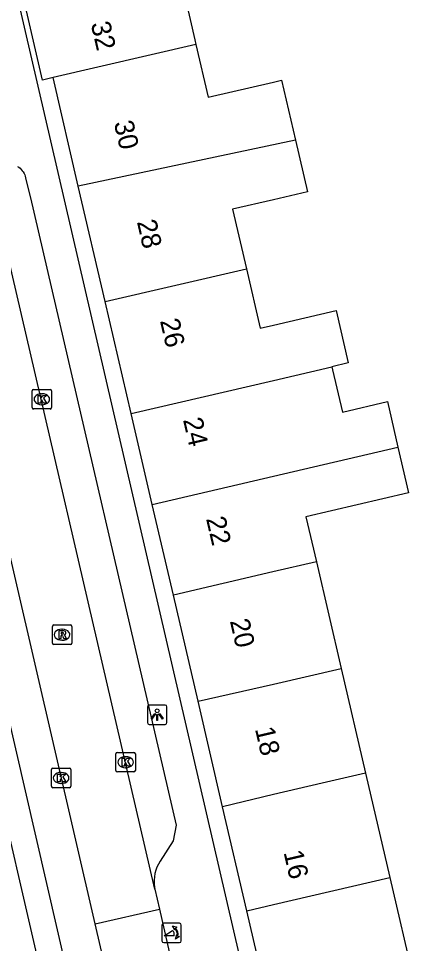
# Model space of a CAD drawing. Extents: x 160861 to 161308, y 384024 to 384878.
# Drawn here: x 160986.91 to 161007.03, y 384771.23 to 384818.67 of the extents above; entities that cross this region are included whole.
import ezdxf

# ---------------------------------------------------------------- set-up
doc = ezdxf.new("R2010")
doc.units = 0
for name, color, linetype in [('IMGEO_Kolk', 7, 'Continuous'), ('IMGEO_Lichtpunt', 7, 'Continuous'), ('IMGEO_Pand', 7, 'Continuous'), ('IMGEO_Pand_nummerreeks', 7, 'Continuous'), ('IMGEO_Poller', 7, 'Continuous'), ('IMGEO_Rijbaan_lokaal_open', 7, 'Continuous'), ('IMGEO_Rioolput', 7, 'Continuous'), ('IMGEO_Voetpad_open', 7, 'Continuous')]:
    doc.layers.add(name, color=color, linetype=linetype)

msp = doc.modelspace()

# ---------------------------------------------------------------- linework, layer by layer
at = {"layer": 'IMGEO_Kolk'}
for p, q in [((160987.604, 384798.716), (160987.604, 384799.568)), ((160987.679, 384799.642), (160988.531, 384799.642)), ((160988.092, 384799.422), (160988.117, 384799.422)), ((160988.605, 384799.568), (160988.605, 384798.716)), ((160988.115, 384798.862), (160988.09, 384798.862)), ((160988.531, 384798.642), (160987.679, 384798.642)), ((160991.906, 384780.099), (160991.906, 384780.951)), ((160991.981, 384781.025), (160992.833, 384781.025)), ((160992.394, 384780.805), (160992.419, 384780.805)), ((160992.907, 384780.951), (160992.907, 384780.099)), ((160988.595, 384779.293), (160988.595, 384780.145)), ((160988.67, 384780.219), (160989.522, 384780.219)), ((160989.083, 384779.999), (160989.108, 384779.999)), ((160989.596, 384780.145), (160989.596, 384779.293)), ((160992.833, 384780.025), (160991.981, 384780.025)), ((160992.417, 384780.245), (160992.392, 384780.245)), ((160989.106, 384779.439), (160989.081, 384779.439)), ((160989.522, 384779.219), (160988.67, 384779.219))]:
    msp.add_line(p, q, dxfattribs=at)
for points in [[(160987.604, 384798.716), (160987.604, 384799.568)], [(160987.679, 384799.642), (160988.531, 384799.642)], [(160987.925, 384799.342), (160988.048, 384799.342), (160988.048, 384799.191), (160988.178, 384799.342), (160988.342, 384799.342), (160988.196, 384799.191), (160988.349, 384798.942), (160988.197, 384798.942), (160988.112, 384799.106), (160988.048, 384799.039), (160988.048, 384798.942), (160987.925, 384798.942), (160987.925, 384799.342)], [(160988.605, 384799.568), (160988.605, 384798.716)], [(160988.531, 384798.642), (160987.679, 384798.642)], [(160991.906, 384780.099), (160991.906, 384780.951)], [(160991.981, 384781.025), (160992.833, 384781.025)], [(160992.907, 384780.951), (160992.907, 384780.099)], [(160992.227, 384780.725), (160992.35, 384780.725), (160992.35, 384780.574), (160992.48, 384780.725), (160992.644, 384780.725), (160992.498, 384780.574), (160992.651, 384780.325), (160992.499, 384780.325), (160992.414, 384780.489), (160992.35, 384780.422), (160992.35, 384780.325), (160992.227, 384780.325), (160992.227, 384780.725)], [(160988.595, 384779.293), (160988.595, 384780.145)], [(160988.67, 384780.219), (160989.522, 384780.219)], [(160988.916, 384779.919), (160989.039, 384779.919), (160989.039, 384779.768), (160989.169, 384779.919), (160989.333, 384779.919), (160989.187, 384779.768), (160989.34, 384779.519), (160989.188, 384779.519), (160989.103, 384779.683), (160989.039, 384779.616), (160989.039, 384779.519), (160988.916, 384779.519), (160988.916, 384779.919)], [(160989.596, 384780.145), (160989.596, 384779.293)], [(160992.833, 384780.025), (160991.981, 384780.025)], [(160989.522, 384779.219), (160988.67, 384779.219)]]:
    msp.add_lwpolyline(points, dxfattribs=at)
for centre, start, end in [((160987.681, 384799.566), 91.552, 178.448), ((160987.681, 384799.566), 91.552, 178.448), ((160988.529, 384799.566), 1.552, 88.448), ((160988.529, 384799.566), 1.552, 88.448), ((160987.681, 384798.718), 181.552, 268.448), ((160987.681, 384798.718), 181.552, 268.448), ((160988.529, 384798.718), 271.552, 358.448), ((160988.529, 384798.718), 271.552, 358.448), ((160991.983, 384780.949), 91.552, 178.448), ((160991.983, 384780.949), 91.552, 178.448), ((160992.831, 384780.949), 1.552, 88.448), ((160992.831, 384780.949), 1.552, 88.448), ((160988.672, 384780.143), 91.552, 178.448), ((160988.672, 384780.143), 91.552, 178.448), ((160989.52, 384780.143), 1.552, 88.448), ((160989.52, 384780.143), 1.552, 88.448), ((160991.983, 384780.101), 181.552, 268.448), ((160991.983, 384780.101), 181.552, 268.448), ((160992.831, 384780.101), 271.552, 358.448), ((160992.831, 384780.101), 271.552, 358.448), ((160988.672, 384779.295), 181.552, 268.448), ((160988.672, 384779.295), 181.552, 268.448), ((160989.52, 384779.295), 271.552, 358.448), ((160989.52, 384779.295), 271.552, 358.448)]:
    msp.add_arc(centre, 0.0765, start, end, dxfattribs=at)
for centre, major_axis, ratio, start_param, end_param in [((160988.091, 384799.142), (-0.387, 0.002), 0.722429, 4.712389, 7.853982), ((160988.116, 384799.142), (-0.39, 0.002), 0.717154, 1.570796, 4.712389), ((160992.393, 384780.525), (-0.387, 0.002), 0.722429, 4.712389, 7.853982), ((160992.418, 384780.525), (-0.39, 0.002), 0.717154, 1.570796, 4.712389), ((160989.082, 384779.719), (-0.387, 0.002), 0.722429, 4.712389, 7.853982), ((160989.107, 384779.719), (-0.39, 0.002), 0.717154, 1.570796, 4.712389)]:
    msp.add_ellipse(centre, major_axis=major_axis, ratio=ratio, start_param=start_param, end_param=end_param, dxfattribs=at)
at = {"layer": 'IMGEO_Lichtpunt'}
for p, q in [((160993.527, 384783.363), (160993.527, 384782.556)), ((160993.527, 384783.363), (160993.527, 384782.556)), ((160994.429, 384783.458), (160993.621, 384783.458)), ((160994.429, 384783.458), (160993.621, 384783.458)), ((160994.523, 384782.556), (160994.523, 384783.363)), ((160994.523, 384782.556), (160994.523, 384783.363)), ((160993.621, 384782.462), (160994.429, 384782.462)), ((160993.621, 384782.462), (160994.429, 384782.462))]:
    msp.add_line(p, q, dxfattribs=at)
for points in [[(160993.901, 384783.027), (160993.94, 384782.999), (160993.752, 384782.737), (160993.714, 384782.764), (160993.901, 384783.027)], [(160994.003, 384782.979), (160994.05, 384782.979), (160994.05, 384782.657), (160994.003, 384782.657), (160994.003, 384782.979)], [(160994.113, 384782.999), (160994.151, 384783.026), (160994.338, 384782.764), (160994.299, 384782.736), (160994.113, 384782.999)]]:
    msp.add_lwpolyline(points, dxfattribs=at)
msp.add_circle((160994.026, 384783.161), 0.0994, dxfattribs=at)
for centre, start, end in [((160993.621, 384783.363), 90, 180), ((160993.621, 384783.363), 90, 180), ((160994.429, 384783.363), 0, 90), ((160994.429, 384783.363), 0, 90), ((160993.621, 384782.556), 180, 270), ((160993.621, 384782.556), 180, 270), ((160994.429, 384782.556), 270, 0), ((160994.429, 384782.556), 270, 360)]:
    msp.add_arc(centre, 0.0946, start, end, dxfattribs=at)
at = {"layer": 'IMGEO_Pand'}
for points in [[(160995.041, 384822.287), (160997.186, 384822.785), (160997.73, 384820.446), (160995.421, 384819.909), (160995.962, 384817.57), (160996.014, 384817.345)], [(160988.679, 384815.639), (160988.146, 384815.515), (160987.005, 384820.42), (160987.528, 384820.542)], [(160996.014, 384817.345), (160988.679, 384815.639)], [(160996.014, 384817.345), (160996.645, 384814.632), (161000, 384815.413), (161000.403, 384815.507), (161001.117, 384812.438)], [(160989.977, 384810.064), (160988.679, 384815.639)], [(161001.117, 384812.438), (160989.977, 384810.064)], [(161001.117, 384812.438), (161001.735, 384809.782), (161000, 384809.378), (160997.897, 384808.889), (160998.608, 384805.836)], [(160991.353, 384804.148), (160989.977, 384810.064)], [(160991.353, 384804.148), (160998.608, 384805.836)], [(160998.608, 384805.836), (160999.318, 384802.784), (161000, 384802.943), (161003.205, 384803.689), (161003.83, 384801.002), (161002.99, 384800.807)], [(160992.689, 384798.41), (160991.353, 384804.148)], [(160992.689, 384798.41), (161000, 384800.111), (161002.99, 384800.807)], [(161002.99, 384800.807), (161003.024, 384800.659), (161003.53, 384798.486), (161005.842, 384799.024), (161006.385, 384796.689)], [(160993.774, 384793.749), (160992.689, 384798.41)], [(160993.774, 384793.749), (161000, 384795.203), (161006.385, 384796.689)], [(161006.385, 384796.689), (161006.931, 384794.344), (161001.66, 384793.118), (161002.198, 384790.806)], [(160994.856, 384789.098), (160993.774, 384793.749)], [(161002.198, 384790.806), (160999.964, 384790.286), (160994.856, 384789.098)], [(161002.198, 384790.806), (161003.474, 384785.328)], [(160996.122, 384783.661), (160994.856, 384789.098)], [(160996.122, 384783.661), (161000, 384784.52), (161003.474, 384785.328)], [(161003.474, 384785.328), (161004.722, 384779.967)], [(160997.384, 384778.235), (160996.122, 384783.661)], [(161004.722, 384779.967), (161002.486, 384779.447), (161000, 384778.869), (160997.384, 384778.235)], [(161004.722, 384779.967), (161005.971, 384774.607)], [(160998.626, 384772.9), (160997.384, 384778.235)], [(160998.626, 384772.9), (161000, 384773.219), (161005.971, 384774.607)], [(161005.971, 384774.607), (161007.219, 384769.247)], [(160999.874, 384767.539), (160998.626, 384772.9)]]:
    msp.add_lwpolyline(points, dxfattribs=at)
at = {"layer": 'IMGEO_Poller'}
for p, q in [((160995.167, 384772.27), (160994.359, 384772.27)), ((160995.167, 384772.27), (160994.359, 384772.27)), ((160994.265, 384772.175), (160994.265, 384771.368)), ((160994.265, 384772.175), (160994.265, 384771.368)), ((160995.261, 384771.368), (160995.261, 384772.175)), ((160995.261, 384771.368), (160995.261, 384772.175)), ((160994.359, 384771.273), (160995.167, 384771.273)), ((160994.359, 384771.273), (160995.167, 384771.273))]:
    msp.add_line(p, q, dxfattribs=at)
for points in [[(160994.9, 384771.626), (160994.387, 384771.626), (160994.817, 384771.901)], [(160994.944, 384771.999), (160994.932, 384771.926), (160994.807, 384772.131)], [(160994.807, 384772.131), (160995.038, 384772.065), (160994.967, 384772.033)], [(160994.96, 384771.454), (160995.026, 384771.685), (160995.056, 384771.617)], [(160995.092, 384771.59), (160995.164, 384771.579), (160994.96, 384771.454)]]:
    msp.add_lwpolyline(points, dxfattribs=at)
for centre, radius, start, end in [((160994.359, 384772.175), 0.0946, 90, 180), ((160994.359, 384772.175), 0.0946, 90, 180), ((160995.167, 384772.175), 0.0946, 0, 90), ((160995.167, 384772.175), 0.0946, 0, 90), ((160994.572, 384771.676), 0.332, 351.3247, 42.4854), ((160994.586, 384771.686), 0.476, 351.7527, 41.1691), ((160994.586, 384771.686), 0.516, 349.3569, 42.2912), ((160994.359, 384771.368), 0.0946, 180, 270), ((160994.359, 384771.368), 0.0946, 180, 270), ((160995.167, 384771.368), 0.0946, 270, 0), ((160995.167, 384771.368), 0.0946, 270, 0)]:
    msp.add_arc(centre, radius, start, end, dxfattribs=at)
at = {"layer": 'IMGEO_Rijbaan_lokaal_open'}
for points in [[(160993.911, 384774.013), (160984.845, 384813.002)], [(160990.844, 384772.229), (160981.582, 384812.198)], [(160993.911, 384774.013), (160994.14, 384772.992)], [(160990.844, 384772.229), (160994.14, 384772.992)], [(160994.14, 384772.992), (160994.718, 384770.416)], [(160991.44, 384769.657), (160990.844, 384772.229)]]:
    msp.add_lwpolyline(points, dxfattribs=at)
at = {"layer": 'IMGEO_Rioolput'}
for p, q in [((160988.645, 384786.638), (160988.645, 384787.49)), ((160988.72, 384787.564), (160989.572, 384787.564)), ((160989.646, 384787.49), (160989.646, 384786.638)), ((160989.133, 384787.344), (160989.158, 384787.344)), ((160989.572, 384786.564), (160988.72, 384786.564)), ((160989.156, 384786.784), (160989.131, 384786.784))]:
    msp.add_line(p, q, dxfattribs=at)
for points in [[(160988.645, 384786.638), (160988.645, 384787.49)], [(160988.72, 384787.564), (160989.572, 384787.564)], [(160989.646, 384787.49), (160989.646, 384786.638)], [(160989.234, 384787.262), (160988.982, 384787.264), (160988.982, 384786.864)], [(160988.982, 384786.864), (160989.106, 384786.864), (160989.106, 384787.026), (160989.117, 384787.026)], [(160989.16, 384787.183), (160989.106, 384787.183), (160989.106, 384787.102)], [(160989.106, 384787.102), (160989.158, 384787.102)], [(160989.164, 384786.997), (160989.235, 384786.864), (160989.375, 384786.864), (160989.31, 384786.99)], [(160989.572, 384786.564), (160988.72, 384786.564)]]:
    msp.add_lwpolyline(points, dxfattribs=at)
for centre, radius, start, end in [((160988.722, 384787.488), 0.0765, 91.552, 178.448), ((160988.722, 384787.488), 0.0765, 91.552, 178.448), ((160989.57, 384787.488), 0.0765, 1.552, 88.448), ((160989.57, 384787.488), 0.0765, 1.552, 88.448), ((160989.116, 384786.973), 0.0533, 26.0293, 88.6989), ((160989.142, 384787.291), 0.19, 274.7715, 282.9687), ((160989.166, 384787.087), 0.0964, 77.0061, 93.1865), ((160989.18, 384787.144), 0.0378, 276.6634, 79.6772), ((160989.233, 384787.152), 0.109, 350.3612, 89.416), ((160989.231, 384787.152), 0.112, 277.5842, 350.9817), ((160989.215, 384786.937), 0.108, 29.5134, 73.7905), ((160988.722, 384786.64), 0.0765, 181.552, 268.448), ((160988.722, 384786.64), 0.0765, 181.552, 268.448), ((160989.57, 384786.64), 0.0765, 271.552, 358.448), ((160989.57, 384786.64), 0.0765, 271.552, 358.448)]:
    msp.add_arc(centre, radius, start, end, dxfattribs=at)
for centre, major_axis, ratio, start_param, end_param in [((160989.132, 384787.064), (-0.387, 0.002), 0.722429, 4.712389, 7.853982), ((160989.157, 384787.064), (-0.39, 0.002), 0.717154, 1.570796, 4.712389)]:
    msp.add_ellipse(centre, major_axis=major_axis, ratio=ratio, start_param=start_param, end_param=end_param, dxfattribs=at)
at = {"layer": 'IMGEO_Voetpad_open'}
for points in [[(160982.005, 384843.612), (160982.53, 384840.482), (160983.621, 384834.138), (160983.732, 384833.149), (161000, 384763.026), (161003.022, 384750), (161006.532, 384735.055)], [(160986.863, 384811.084), (160986.93, 384811.038), (160986.993, 384810.986), (160987.051, 384810.928), (160987.103, 384810.866), (160987.15, 384810.799), (160987.191, 384810.728), (160987.225, 384810.654), (160987.252, 384810.577), (160987.273, 384810.498), (160987.286, 384810.417), (160987.532, 384809.474), (160994.993, 384777.295), (160994.839, 384776.493), (160994.171, 384775.453), (160994.085, 384775.302), (160994.012, 384775.145), (160993.954, 384774.981), (160993.911, 384774.813), (160993.883, 384774.642), (160993.87, 384774.469), (160993.873, 384774.295), (160993.891, 384774.123), (160993.911, 384774.013)], [(160989.414, 384769.78), (160980.441, 384808.622)], [(160980.906, 384800.6), (160992.6, 384750), (160996.597, 384732.705), (160996.604, 384732.664)]]:
    msp.add_lwpolyline(points, dxfattribs=at)

# ---------------------------------------------------------------- texts
at = {"layer": 'IMGEO_Pand_nummerreeks'}
for s, rotation, p in [('32', 283.1263, (160990.61, 384818.406)), ('30', 283.1243, (160991.796, 384813.322)), ('28', 283.1243, (160992.98, 384808.245)), ('26', 283.1263, (160994.163, 384803.17)), ('24', 283.1263, (160995.347, 384798.092)), ('22', 283.1243, (160996.529, 384793.017)), ('20', 283.1014, (160997.752, 384787.772)), ('18', 283.1033, (160999.041, 384782.233)), ('16', 283.1112, (161000.507, 384775.904))]:
    msp.add_text(s, height=1, rotation=rotation, dxfattribs=at).set_placement(p)

doc.saveas('drawing.dxf')
